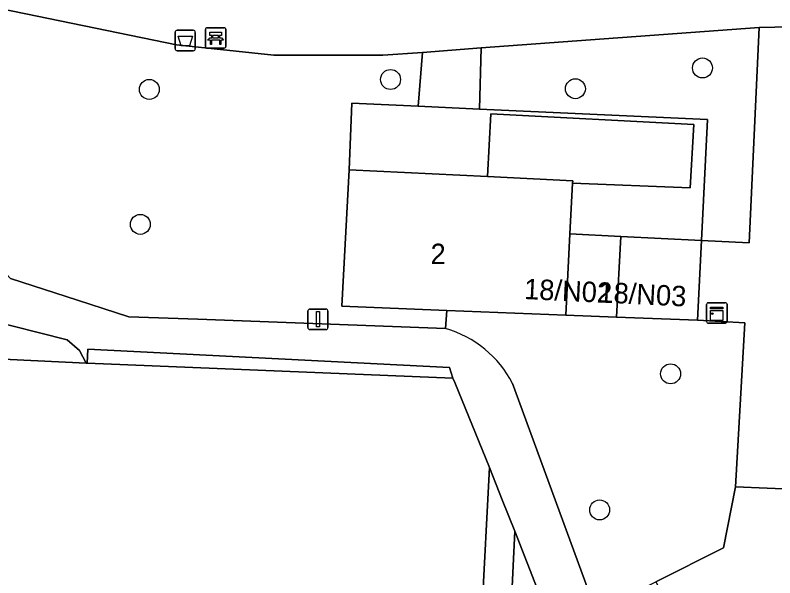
# Model space of a CAD drawing. Extents: x 162989 to 165008, y 383432 to 384338.
# Drawn here: x 164431.94 to 164469.19, y 384014.31 to 384041.89 of the extents above; entities that cross this region are included whole.
import ezdxf

# ---------------------------------------------------------------- set-up
doc = ezdxf.new("R2010")
doc.units = 0
for name, color, linetype in [('IMGEO_Afvalbak', 7, 'Continuous'), ('IMGEO_Bank', 7, 'Continuous'), ('IMGEO_Boom', 7, 'Continuous'), ('IMGEO_Groenvoorziening', 7, 'Continuous'), ('IMGEO_Kast', 7, 'Continuous'), ('IMGEO_Lichtmast', 7, 'Continuous'), ('IMGEO_Pand', 7, 'Continuous'), ('IMGEO_Pand_nummerreeks', 7, 'Continuous'), ('IMGEO_Voetpad_gesloten', 7, 'Continuous'), ('IMGEO_Voetpad_open', 7, 'Continuous')]:
    doc.layers.add(name, color=color, linetype=linetype)

msp = doc.modelspace()

# ---------------------------------------------------------------- linework, layer by layer
at = {"layer": 'IMGEO_Afvalbak'}
for p, q in [((164439.883, 384041.148), (164440.673, 384041.148)), ((164440.673, 384041.148), (164439.883, 384041.148)), ((164439.783, 384040.248), (164439.783, 384041.048)), ((164439.783, 384041.048), (164439.783, 384040.248)), ((164440.773, 384041.048), (164440.773, 384040.248)), ((164440.773, 384040.248), (164440.773, 384041.048)), ((164440.673, 384040.148), (164439.883, 384040.148)), ((164439.883, 384040.148), (164440.673, 384040.148))]:
    msp.add_line(p, q, dxfattribs=at)
msp.add_lwpolyline([(164439.926, 384040.862), (164440.63, 384040.862), (164440.481, 384040.392), (164440.075, 384040.392), (164439.926, 384040.862)], dxfattribs=at)
for centre, start, end in [((164439.883, 384041.048), 90, 180), ((164439.883, 384041.048), 90, 180), ((164440.673, 384041.048), 0, 90), ((164440.673, 384041.048), 360, 90), ((164439.883, 384040.248), 180, 270), ((164439.883, 384040.248), 180, 270), ((164440.673, 384040.248), 270, 0), ((164440.673, 384040.248), 270, 0)]:
    msp.add_arc(centre, 0.1, start, end, dxfattribs=at)
at = {"layer": 'IMGEO_Bank'}
for p, q in [((164441.27, 384040.349), (164441.27, 384041.19)), ((164441.27, 384041.19), (164441.27, 384040.349)), ((164441.345, 384041.274), (164442.186, 384041.274)), ((164442.186, 384041.274), (164441.345, 384041.274)), ((164442.27, 384041.199), (164442.27, 384040.358)), ((164442.27, 384040.358), (164442.27, 384041.199)), ((164441.579, 384040.78), (164441.579, 384040.886)), ((164441.623, 384040.886), (164441.623, 384040.78)), ((164441.911, 384040.892), (164441.629, 384040.892)), ((164441.629, 384040.774), (164441.911, 384040.774)), ((164441.917, 384040.78), (164441.917, 384040.886)), ((164441.961, 384040.886), (164441.961, 384040.78)), ((164441.967, 384040.672), (164441.574, 384040.672)), ((164442.195, 384040.274), (164441.354, 384040.274)), ((164441.354, 384040.274), (164442.195, 384040.274))]:
    msp.add_line(p, q, dxfattribs=at)
for points in [[(164441.517, 384040.672), (164441.375, 384040.672), (164441.487, 384040.774), (164441.573, 384040.774)], [(164441.573, 384040.892), (164441.487, 384040.892), (164441.487, 384041.053), (164442.05, 384041.053), (164442.05, 384040.892), (164441.967, 384040.892)], [(164441.967, 384040.774), (164442.05, 384040.774), (164442.162, 384040.672), (164442.023, 384040.672)], [(164441.567, 384040.665), (164441.567, 384040.458), (164441.524, 384040.458), (164441.524, 384040.665)], [(164442.017, 384040.665), (164442.017, 384040.458), (164441.973, 384040.458), (164441.973, 384040.665)]]:
    msp.add_lwpolyline(points, dxfattribs=at)
for centre, radius, start, end in [((164441.348, 384041.196), 0.0779, 92.4484, 184.2845), ((164441.348, 384041.196), 0.0779, 92.4484, 184.2845), ((164442.192, 384041.196), 0.0779, 2.4484, 94.2845), ((164442.192, 384041.196), 0.0779, 2.4484, 94.2845), ((164441.572, 384040.885), 0.00671, 2.8957, 87.1043), ((164441.572, 384040.781), 0.00671, 272.8957, 357.1043), ((164441.629, 384040.885), 0.00671, 92.8957, 177.1043), ((164441.629, 384040.781), 0.00671, 182.8957, 267.1043), ((164441.911, 384040.885), 0.00671, 2.8957, 87.1043), ((164441.911, 384040.781), 0.00671, 272.8957, 357.1043), ((164441.968, 384040.885), 0.00671, 92.8957, 177.1043), ((164441.968, 384040.781), 0.00671, 182.8957, 267.1043), ((164441.348, 384040.352), 0.0779, 182.4484, 274.2845), ((164441.348, 384040.352), 0.0779, 182.4484, 274.2845), ((164441.517, 384040.665), 0.00671, 2.8957, 87.1043), ((164441.574, 384040.665), 0.00671, 92.8957, 177.1043), ((164441.966, 384040.665), 0.00671, 2.8957, 87.1043), ((164442.023, 384040.665), 0.00671, 92.8957, 177.1043), ((164442.192, 384040.352), 0.0779, 272.4484, 4.2845), ((164442.192, 384040.352), 0.0779, 272.4484, 4.2845)]:
    msp.add_arc(centre, radius, start, end, dxfattribs=at)
at = {"layer": 'IMGEO_Boom'}
for centre in [(164465.644, 384039.302), (164450.348, 384038.736), (164438.518, 384038.249), (164459.412, 384038.284), (164438.076, 384031.633), (164464.081, 384024.306), (164460.602, 384017.635)]:
    msp.add_circle(centre, 0.489, dxfattribs=at)
at = {"layer": 'IMGEO_Groenvoorziening'}
for points in [[(164448.448, 384037.574), (164451.708, 384037.424), (164451.92, 384040.068), (164449.975, 384039.924), (164444.62, 384039.937), (164439.855, 384040.439), (164430.703, 384042.31), (164429.681, 384042.57), (164427.07, 384037.881)], [(164425.58, 384035.738), (164425.497, 384035.599), (164431.709, 384028.975), (164434.989, 384027.919), (164437.507, 384027.108), (164440.896, 384026.98), (164453.045, 384026.523), (164453.103, 384027.417), (164447.961, 384027.618), (164448.311, 384034.311), (164448.448, 384037.574)], [(164461.52, 384013.17), (164463.365, 384014.101), (164466.68, 384015.774), (164467.266, 384018.77), (164467.73, 384026.803), (164465.4, 384026.937), (164461.423, 384027.092), (164458.941, 384027.189), (164453.103, 384027.417), (164453.045, 384026.523)], [(164456.334, 384023.838), (164460.044, 384013.721)]]:
    msp.add_lwpolyline(points, dxfattribs=at)
for points in [[(164465.6, 384030.841), (164467.942, 384030.732), (164468.431, 384041.291), (164454.794, 384040.281), (164454.709, 384037.286), (164465.888, 384036.773)], [(164426.489, 384031.085), (164426.136, 384031.3), (164424.209, 384031.571), (164423.289, 384031.643), (164423.105, 384025.887), (164425.908, 384025.821), (164427.601, 384025.211), (164435.428, 384024.829), (164435.091, 384025.449), (164434.483, 384025.972), (164430.461, 384026.98)], [(164456.448, 384016.593), (164455.829, 384018.13), (164455.195, 384019.706), (164454.831, 384012.563), (164455.561, 384012.534), (164456.24, 384012.507)]]:
    msp.add_lwpolyline(points, close=True, dxfattribs=at)
msp.add_arc((164451.573, 384021.363), 5.365, 27.4655, 74.0811, dxfattribs=at)
at = {"layer": 'IMGEO_Kast'}
for p, q in [((164465.849, 384026.867), (164465.849, 384027.708)), ((164465.849, 384027.708), (164465.849, 384026.867)), ((164465.924, 384027.792), (164466.765, 384027.792)), ((164466.765, 384027.792), (164465.924, 384027.792)), ((164466.849, 384027.717), (164466.849, 384026.876)), ((164466.849, 384026.876), (164466.849, 384027.717)), ((164466.774, 384026.792), (164465.933, 384026.792)), ((164465.933, 384026.792), (164466.774, 384026.792))]:
    msp.add_line(p, q, dxfattribs=at)
for points in [[(164466.044, 384027.582), (164466.644, 384027.582), (164466.644, 384027.497), (164466.044, 384027.497), (164466.044, 384027.582)], [(164466.044, 384027.407), (164466.644, 384027.407), (164466.644, 384026.918), (164466.044, 384026.918), (164466.044, 384027.407)]]:
    msp.add_lwpolyline(points, dxfattribs=at)
msp.add_circle((164466.128, 384027.256), 0.0377, dxfattribs=at)
for centre, start, end in [((164465.927, 384027.714), 92.4484, 184.2845), ((164465.927, 384027.714), 92.4484, 184.2845), ((164466.771, 384027.714), 2.4484, 94.2845), ((164466.771, 384027.714), 2.4484, 94.2845), ((164465.927, 384026.87), 182.4484, 274.2845), ((164465.927, 384026.87), 182.4484, 274.2845), ((164466.771, 384026.87), 272.4484, 4.2845), ((164466.771, 384026.87), 272.4484, 4.2845)]:
    msp.add_arc(centre, 0.0779, start, end, dxfattribs=at)
at = {"layer": 'IMGEO_Lichtmast'}
for p, q in [((164446.289, 384026.579), (164446.289, 384027.379)), ((164446.289, 384027.379), (164446.289, 384026.579)), ((164446.389, 384027.479), (164447.179, 384027.479)), ((164447.179, 384027.479), (164446.389, 384027.479)), ((164447.279, 384027.379), (164447.279, 384026.579)), ((164447.279, 384026.579), (164447.279, 384027.379)), ((164447.179, 384026.479), (164446.389, 384026.479)), ((164446.389, 384026.479), (164447.179, 384026.479))]:
    msp.add_line(p, q, dxfattribs=at)
msp.add_lwpolyline([(164446.709, 384027.354), (164446.859, 384027.354), (164446.859, 384026.604), (164446.709, 384026.604), (164446.709, 384027.354)], dxfattribs=at)
for centre, start, end in [((164446.389, 384027.379), 90, 180), ((164446.389, 384027.379), 90, 180), ((164447.179, 384027.379), 0, 90), ((164447.179, 384027.379), 360, 90), ((164446.389, 384026.579), 180, 270), ((164446.389, 384026.579), 180, 270), ((164447.179, 384026.579), 270, 0), ((164447.179, 384026.579), 270, 0)]:
    msp.add_arc(centre, 0.1, start, end, dxfattribs=at)
at = {"layer": 'IMGEO_Pand'}
for points in [[(164459.145, 384031.172), (164459.277, 384033.646), (164459.284, 384033.77), (164455.109, 384033.976), (164448.311, 384034.311), (164447.961, 384027.618), (164453.103, 384027.417), (164458.941, 384027.189)], [(164461.423, 384027.092), (164461.637, 384031.044), (164459.145, 384031.172), (164458.941, 384027.189)], [(164465.4, 384026.937), (164465.6, 384030.841), (164461.637, 384031.044), (164461.423, 384027.092)]]:
    msp.add_lwpolyline(points, close=True, dxfattribs=at)
at = {"layer": 'IMGEO_Voetpad_gesloten'}
for points in [[(164440.896, 384026.98), (164437.507, 384027.108), (164434.989, 384027.919), (164431.709, 384028.975), (164425.497, 384035.599)], [(164420.913, 384032.129), (164420.913, 384031.739), (164420.942, 384031.738), (164423.289, 384031.643), (164424.209, 384031.571), (164426.136, 384031.3), (164426.489, 384031.085), (164430.461, 384026.98), (164434.483, 384025.972), (164435.091, 384025.449), (164435.428, 384024.829), (164435.471, 384024.827), (164435.504, 384025.521), (164453.241, 384024.62), (164453.406, 384024.089), (164453.492, 384023.88), (164455.195, 384019.706), (164455.829, 384018.13), (164456.448, 384016.593), (164457.66, 384013.493)], [(164453.045, 384026.523), (164440.896, 384026.98)], [(164460.044, 384013.721), (164456.334, 384023.838)]]:
    msp.add_lwpolyline(points, dxfattribs=at)
msp.add_arc((164451.573, 384021.363), 5.365, 27.4655, 74.0811, dxfattribs=at)
at = {"layer": 'IMGEO_Voetpad_open'}
for points in [[(164431.941, 384044.442), (164431.866, 384044.461), (164431.791, 384044.48), (164431.505, 384044.555), (164431.219, 384044.631), (164430.973, 384044.697), (164430.685, 384043.489), (164430.703, 384042.31), (164439.855, 384040.439), (164444.62, 384039.937), (164449.975, 384039.924), (164451.92, 384040.068), (164454.794, 384040.281), (164468.431, 384041.291), (164471.48, 384041.348)], [(164454.831, 384012.563), (164455.195, 384019.706), (164453.492, 384023.88), (164453.406, 384024.089), (164435.471, 384024.827), (164435.428, 384024.829), (164427.601, 384025.211), (164425.908, 384025.821), (164423.105, 384025.887), (164420.688, 384025.974), (164418.725, 384026.001), (164416.016, 384026.039), (164415.969, 384025.041), (164415.895, 384023.453), (164418.033, 384023.373), (164418.06, 384023.782), (164418.601, 384023.746), (164418.573, 384023.337), (164420.413, 384023.272), (164419.84, 384010.685)], [(164457.66, 384013.493), (164456.448, 384016.593), (164456.24, 384012.507)]]:
    msp.add_lwpolyline(points, dxfattribs=at)
for points in [[(164471.48, 384041.348), (164468.431, 384041.291), (164467.942, 384030.732), (164465.6, 384030.841), (164465.4, 384026.937), (164467.73, 384026.803), (164467.266, 384018.77), (164470.364, 384018.639), (164470.489, 384021.09), (164470.535, 384023.571)], [(164454.794, 384040.281), (164451.92, 384040.068), (164451.708, 384037.424), (164454.709, 384037.286)], [(164459.277, 384033.646), (164459.145, 384031.172), (164461.637, 384031.044), (164465.6, 384030.841), (164465.888, 384036.773), (164454.709, 384037.286), (164451.708, 384037.424), (164448.448, 384037.574), (164448.311, 384034.311), (164455.109, 384033.976), (164455.27, 384037.047), (164465.214, 384036.531), (164465.042, 384033.417)], [(164455.109, 384033.976), (164459.284, 384033.77), (164459.277, 384033.646), (164465.042, 384033.417), (164465.214, 384036.531), (164455.27, 384037.047)], [(164435.471, 384024.827), (164453.406, 384024.089), (164453.241, 384024.62), (164435.504, 384025.521)], [(164463.365, 384014.101), (164464.734, 384011.41), (164470.107, 384013.621), (164470.364, 384018.639), (164467.266, 384018.77), (164466.68, 384015.774)]]:
    msp.add_lwpolyline(points, close=True, dxfattribs=at)

# ---------------------------------------------------------------- texts
at = {"layer": 'IMGEO_Pand_nummerreeks'}
msp.add_text('2', height=1, dxfattribs=at).set_placement((164452.31, 384029.687))
for s, rotation, p in [('18/N02', 357.3162, (164456.88, 384027.975)), ('18/N03', 357.1495, (164460.523, 384027.817))]:
    msp.add_text(s, height=1, rotation=rotation, dxfattribs=at).set_placement(p)

doc.saveas('drawing.dxf')
